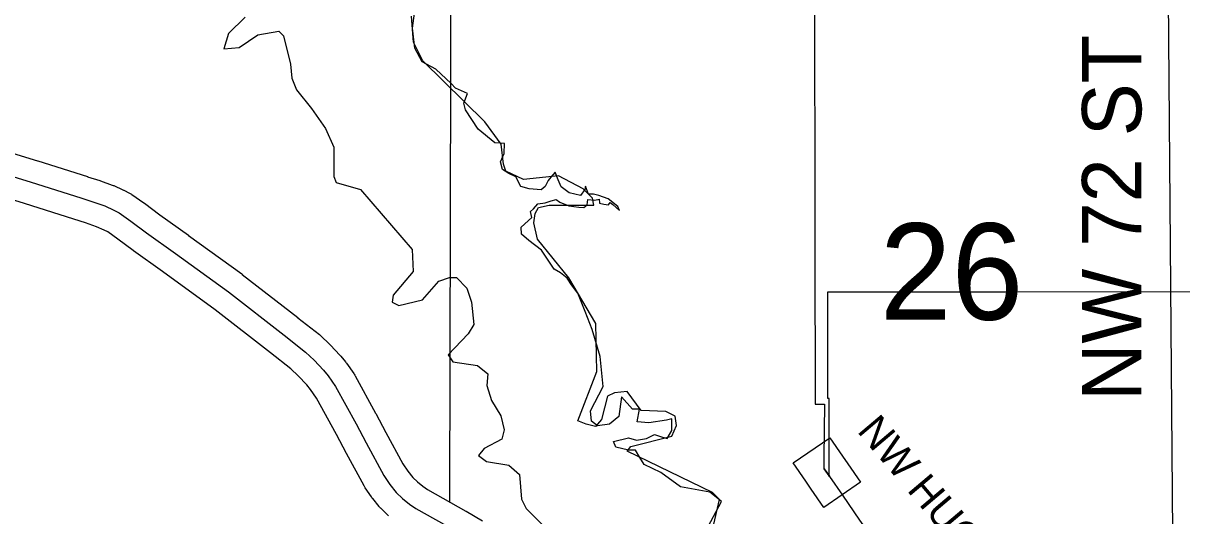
# Model space of a CAD drawing. Extents: x -1403959 to 81668, y -1400582 to 11018.
# Drawn here: x 6553.7 to 6704.7, y 9625 to 9689.2 of the extents above; entities that cross this region are included whole.
import ezdxf

# ---------------------------------------------------------------- set-up
doc = ezdxf.new("R2010")
doc.units = 0
for name, color, linetype in [('tdCiCoBndryTxt', 7, 'Continuous'), ('tdCiRRCL', 7, 'Continuous'), ('tdCiSectLine', 7, 'Continuous'), ('tdCiSectTwpRng', 7, 'Continuous'), ('tdCoCityStreetMajor', 7, 'Continuous'), ('tdCoSectLinePart', 7, 'Continuous'), ('tdCoSectNmbr', 7, 'Continuous'), ('tdCoSurfBitum', 7, 'Continuous')]:
    doc.layers.add(name, color=color, linetype=linetype)

msp = doc.modelspace()

# ---------------------------------------------------------------- linework, layer by layer
at = {"layer": 'tdCiCoBndryTxt'}
for points in [[(6536.72, 9674.05), (6554.75, 9668.5)], [(6554.75, 9668.5), (6561.22, 9666.46), (6562.8, 9665.95)], [(6562.8, 9665.95), (6564.34, 9665.4), (6565.52, 9664.87), (6566.23, 9664.5)], [(6566.23, 9664.5), (6567.77, 9663.43), (6569.79, 9661.91)], [(6569.79, 9661.91), (6573.58, 9659.22)], [(6573.58, 9659.22), (6580.5, 9654.2), (6587.73, 9648.56), (6590.52, 9646.36), (6591.64, 9645.29), (6592.86, 9643.99), (6593.47, 9643.24), (6594.42, 9641.88), (6597.1, 9637), (6598.42, 9634.52), (6600.71, 9630.29), (6601.51, 9629.09), (6602.35, 9628.07), (6603.17, 9627.26), (6604.07, 9626.54), (6604.88, 9625.97), (6610, 9623.08), (6612.13, 9621.86), (6612.91, 9621.33), (6613.84, 9620.53), (6614.63, 9619.76), (6615.24, 9619.02), (6616.01, 9617.9), (6616.12, 9617.73)], [(6658.11, 9631.15), (6658.79, 9630.17)], [(6658.79, 9630.17), (6658.82, 9630.13)]]:
    msp.add_lwpolyline(points, dxfattribs=at)
at = {"layer": 'tdCiRRCL'}
for points in [[(6633.62, 9797.34), (6633.95, 9752.87), (6634.02, 9750.4), (6634.16, 9726.57), (6634.24, 9702.6), (6656.87, 9702.65), (6656.92, 9654.21), (6656.93, 9645.46), (6656.94, 9639.56), (6658.15, 9639.56), (6658.08, 9632.64), (6658.09, 9631.14), (6658.71, 9630.21), (6658.76, 9630.15), (6658.76, 9631.15), (6658.75, 9640.3), (6658.6, 9640.3), (6658.58, 9654.21), (6682.14, 9654.23), (6706.76, 9654.24)], [(6638.23, 9614.65), (6644.75, 9626.86), (6643.2, 9628.09), (6639.4, 9628.81), (6636.83, 9630.67), (6634.66, 9631.69), (6634.1, 9632.62), (6633.53, 9633.55), (6632.61, 9633.55), (6630.96, 9633.96), (6630.65, 9634.68), (6632.61, 9635.19), (6633.64, 9634.88), (6634.97, 9635.09), (6636, 9635.6), (6636.93, 9635.3), (6637.65, 9635.09), (6638.27, 9636.12), (6638.27, 9637.66), (6637.55, 9637.46), (6635.28, 9637.15), (6633.74, 9637.25), (6634.05, 9638.9), (6633.12, 9638.9), (6631.68, 9640.54), (6631.37, 9637.97), (6630.14, 9636.94), (6628.59, 9636.74), (6628.18, 9637.04), (6627.77, 9637.35), (6627.67, 9638.69), (6629.31, 9641.88), (6628.9, 9645.79), (6627.87, 9649.29), (6626.95, 9651.66), (6626.02, 9654.04), (6625.18, 9655.1), (6624.6, 9655.97), (6623.73, 9656.7), (6622.91, 9657.18), (6622.04, 9658.48), (6621.27, 9659.64), (6619.63, 9660.89), (6618.67, 9661.71), (6618.62, 9662.63), (6620.02, 9663.88), (6619.83, 9664.66), (6620.21, 9665.04), (6620.79, 9665.67), (6621.75, 9665.81), (6622.53, 9666.06), (6623.2, 9666.25), (6623.68, 9665.91), (6624.84, 9665.43), (6626.14, 9665.24), (6626.77, 9665.19), (6627.21, 9665.57), (6627.3, 9666.25), (6628.22, 9666.15), (6628.8, 9666.3), (6628.85, 9665.77), (6629.38, 9665.62), (6630, 9665.55), (6630.24, 9665.87), (6630.59, 9665.61), (6631.45, 9664.8), (6631.21, 9665.33), (6629.96, 9666.34), (6628.75, 9666.78), (6628.07, 9666.92), (6627.4, 9666.92), (6627.01, 9667.99), (6626.92, 9667.55), (6626.34, 9666.78), (6624.89, 9667.12), (6623.83, 9667.89), (6623.44, 9668.81), (6623.06, 9669.82), (6622.48, 9669.14), (6622.14, 9668.71), (6621.75, 9667.94), (6621.22, 9667.5), (6619.68, 9667.65), (6618.57, 9667.94), (6617.94, 9669.19), (6617.03, 9669.63), (6616.21, 9670.16), (6615.92, 9671.17), (6616.4, 9672.23), (6616.45, 9673.53), (6615.19, 9673.63), (6613.02, 9675.41), (6611.38, 9677.92), (6611.14, 9678.79), (6611.62, 9680.05), (6610.08, 9680.77), (6609.48, 9681.35), (6607.52, 9683.23), (6605.74, 9684.2), (6604.77, 9685.98), (6604.44, 9688.58), (6604.77, 9690.85)]]:
    msp.add_lwpolyline(points, dxfattribs=at)
at = {"layer": 'tdCiSectLine'}
for points in [[(6703.7, 9606.54), (6702.89, 9703.36)], [(6537.6, 9676.81), (6555.6, 9671.27), (6555.62, 9671.27), (6562.09, 9669.23), (6562.11, 9669.22), (6563.69, 9668.72), (6563.73, 9668.7), (6563.78, 9668.68), (6565.33, 9668.13), (6565.45, 9668.08), (6565.53, 9668.05), (6566.7, 9667.52), (6566.8, 9667.47), (6566.85, 9667.45), (6567.56, 9667.08), (6567.68, 9667.02), (6567.85, 9666.92), (6567.89, 9666.89), (6569.43, 9665.82), (6569.52, 9665.75), (6571.51, 9664.25), (6575.26, 9661.58), (6575.28, 9661.57), (6582.2, 9656.55), (6582.26, 9656.5), (6582.28, 9656.49), (6589.52, 9650.85), (6589.53, 9650.84), (6592.32, 9648.64), (6592.43, 9648.54), (6592.51, 9648.47), (6593.64, 9647.4), (6593.7, 9647.35), (6593.77, 9647.27), (6594.98, 9645.97), (6595.04, 9645.9), (6595.12, 9645.82), (6595.72, 9645.07), (6595.77, 9645.01), (6595.84, 9644.91), (6596.8, 9643.55), (6596.84, 9643.49), (6596.94, 9643.33), (6596.97, 9643.27), (6599.64, 9638.39), (6599.66, 9638.37), (6600.98, 9635.89), (6603.2, 9631.79), (6603.85, 9630.82), (6604.49, 9630.03), (6605.1, 9629.43), (6605.81, 9628.86), (6606.42, 9628.43), (6611.43, 9625.61), (6611.44, 9625.6), (6613.58, 9624.38)], [(6601.34, 9625.01), (6601.26, 9625.08), (6601.14, 9625.19), (6600.32, 9626), (6600.3, 9626.02), (6600.17, 9626.15), (6600.1, 9626.23), (6599.27, 9627.25), (6599.21, 9627.32), (6599.1, 9627.48), (6599.1, 9627.48), (6598.3, 9628.68), (6598.2, 9628.84), (6598.16, 9628.91), (6595.87, 9633.13), (6595.86, 9633.15), (6594.54, 9635.62), (6591.96, 9640.35), (6591.15, 9641.49), (6590.67, 9642.08), (6589.58, 9643.25), (6588.62, 9644.16), (6585.94, 9646.27), (6578.75, 9651.88), (6571.88, 9656.86), (6568.11, 9659.54), (6568.04, 9659.59), (6566.07, 9661.08), (6564.74, 9662.01), (6564.26, 9662.25), (6563.26, 9662.7), (6561.86, 9663.21), (6560.34, 9663.7), (6553.89, 9665.73), (6535.86, 9671.28)], [(6658.07, 9626.09), (6656.43, 9628.49), (6655.72, 9629.51), (6654.08, 9631.9), (6658.86, 9635.19), (6660.5, 9632.8), (6661.21, 9631.77), (6662.85, 9629.38), (6658.07, 9626.09)]]:
    msp.add_lwpolyline(points, dxfattribs=at)
at = {"layer": 'tdCiSectTwpRng'}
msp.add_lwpolyline([(6658.82, 9630.13), (6660.49, 9627.7), (6662.73, 9624.45), (6664.22, 9622.31), (6665.4, 9620.32), (6666.79, 9617.75), (6669.01, 9613.23), (6670.07, 9610.95), (6670.96, 9609.73), (6671.77, 9608.82), (6672.66, 9608.18), (6673.65, 9607.7), (6674.87, 9607.25), (6677.47, 9606.44), (6679.23, 9606), (6681.19, 9605.19), (6682.34, 9604.41), (6682.36, 9604.4)], dxfattribs=at)
at = {"layer": 'tdCoCityStreetMajor'}
msp.add_lwpolyline([(6609.32, 9626.77), (6609.5, 9701.61)], dxfattribs=at)
at = {"layer": 'tdCoSurfBitum'}
for points in [[(6582.63, 9690.02), (6580.48, 9687.89), (6579.87, 9685.9), (6581.85, 9686.05), (6584.3, 9687.72), (6587.05, 9688.18), (6587.66, 9687.56), (6588.57, 9683.9), (6588.72, 9682.07), (6589.32, 9680.54), (6591.3, 9678.09), (6593.13, 9675.49), (6594.2, 9673.05), (6594.19, 9669.23), (6594.49, 9668.47), (6597.7, 9667.54), (6604.4, 9659.74), (6604.54, 9656.84), (6601.94, 9653.79), (6601.79, 9652.88), (6602.7, 9652.42), (6605.76, 9653.17), (6607.9, 9655.61), (6609.28, 9656.07), (6610.19, 9656.07), (6611.56, 9654.69), (6612.17, 9652.86), (6612.47, 9649.95), (6611.7, 9648.73), (6609.1, 9645.99), (6609.71, 9645.08), (6612.92, 9644.61), (6614.29, 9643.54), (6614.13, 9642.01), (6614.74, 9640.03), (6615.96, 9638.04), (6616.41, 9636.21), (6616.1, 9634.99), (6613.81, 9633.77), (6613.05, 9632.86), (6614.11, 9632.09), (6617.01, 9631.62), (6618.39, 9630.4), (6618.68, 9627.19), (6619.29, 9625.97), (6622.49, 9622.76)], [(6643.72, 9623.93), (6644.49, 9627.14), (6643.57, 9628.05), (6632.44, 9633.42), (6632.9, 9634.03), (6638.25, 9635.39), (6638.86, 9636.77), (6638.71, 9637.99), (6637.49, 9638.6), (6634.28, 9638.76), (6632.46, 9641.21), (6630.78, 9641.06), (6629.86, 9640.6), (6629.09, 9637.55), (6628.32, 9636.64), (6627.1, 9636.94), (6626.03, 9637.41), (6628.49, 9643.81), (6628.35, 9650.07), (6624.85, 9656.03), (6620.74, 9661.08), (6620.29, 9663.22), (6620.44, 9664.44), (6620.9, 9665.2), (6622.28, 9665.5), (6628.08, 9665.49), (6627.93, 9666.41), (6626.71, 9667.63), (6623.5, 9669.32), (6618.92, 9668.87), (6616.63, 9669.94), (6616.33, 9670.86), (6616.03, 9673.45), (6613.9, 9676.36), (6605.82, 9684.32), (6604.61, 9686.76), (6604.31, 9690.12)]]:
    msp.add_lwpolyline(points, dxfattribs=at)

# ---------------------------------------------------------------- texts
at = {"layer": 'tdCoSectLinePart'}
msp.add_text('26', height=12.575, rotation=359.9914, dxfattribs=at).set_placement((6665.36, 9650.57))
at = {"layer": 'tdCoSectNmbr'}
for s, height, rotation, p in [('NW 72 ST', 7.738, 90, (6699.46, 9639.99)), ('NW HUGG DR', 3.869, 310.2182, (6662.31, 9636.03))]:
    msp.add_text(s, height=height, rotation=rotation, dxfattribs=at).set_placement(p)

doc.saveas('drawing.dxf')
